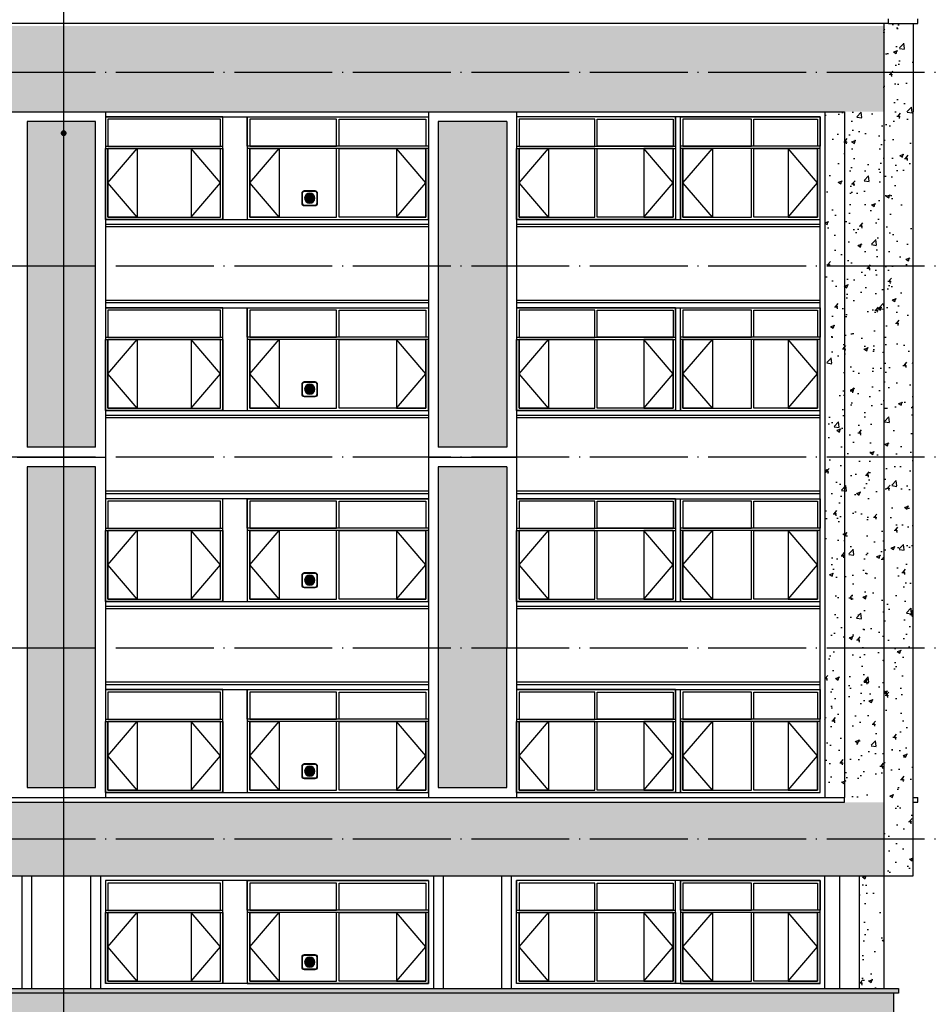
# Model space of a CAD drawing. Extents: x 1779708 to 7299578, y -1121471 to 88434.
# Tile 625 of 656: x 5722796 to 5741439, y -944957 to -924851. Entities that reach past the tile are written whole.
import ezdxf

# ---------------------------------------------------------------- set-up
doc = ezdxf.new("R2010")
doc.units = 0
doc.header["$LTSCALE"] = 1000
doc.header["$MEASUREMENT"] = 0
doc.linetypes.add('DOTE', pattern=[2.42, 2, -0.2, 0.02, -0.2])
doc.layers.get('0').update_dxf_attribs({"linetype": 'CONTINUOUS'})
for name, color, linetype in [('DIM_LEAD', 3, 'CONTINUOUS'), ('DOTE', 1, 'DOTE'), ('WINDOW', 2, 'CONTINUOUS'), ('建筑', 31, 'CONTINUOUS'), ('立面中线', 140, 'CONTINUOUS'), ('立面填充图例白', 7, 'CONTINUOUS'), ('立面粗线', 30, 'CONTINUOUS'), ('立面细线', 114, 'CONTINUOUS')]:
    doc.layers.add(name, color=color, linetype=linetype)
pattern_1 = [(50, (534398.56, -3328.6), (819.83101, -71.725885), [85.725, -942.975]), (355, (534398.6, -3328.6), (-158.59272, 859.75489), [68.58, -754.38]), (100.451, (534466.9, -3334.6), (661.24126, 788.0251), [72.855, -801.405]), (46.1842, (534398.6, -3100), (1219.85568, -189.19048), [128.5875, -1414.4625]), (96.6356, (534500.2, -3115.8), (1068.31906, 1113.415), [109.2825, -1202.1075]), (351.184, (534398.6, -3100), (1068.32073, 1113.41303), [102.87, -1131.57]), (21, (534512.86, -3157.15), (682.26696, -460.19483), [85.725, -942.975]), (326, (534512.9, -3157.15), (278.10913, 828.84585), [68.58, -754.38]), (71.4514, (534569.7, -3195.5), (960.37421, 368.65286), [72.855, -801.405]), (37.5, (534398.56, -3328.6), (13.898715, 380.497675), [0, -745.236, 0, -765.81, 0, -757.2375]), (7.5, (534398.56, -3328.6), (300.68848, 450.812587), [0, -436.626, 0, -728.091, 0, -288.6075]), (327.5, (534143.67, -3328.6), (610.157678, -25.779348), [0, -285.75, 0, -891.54, 0, -1183.005]), (317.5, (534029.37, -3328.6), (666.581316, 114.41921), [0, -371.475, 0, -592.074, 0, -840.105])]
pattern_2 = [(50, (0, -3328.6), (819.83101, -71.725885), [85.725, -942.975]), (355, (0, -3328.6), (-158.59272, 859.75489), [68.58, -754.38]), (100.451, (68.3, -3334.6), (661.24126, 788.0251), [72.855, -801.405]), (46.1842, (0, -3100), (1219.85568, -189.19048), [128.5875, -1414.4625]), (96.6356, (101.7, -3115.8), (1068.31906, 1113.415), [109.2825, -1202.1075]), (351.184, (0, -3100), (1068.32073, 1113.41303), [102.87, -1131.57]), (21, (114.3, -3157.15), (682.26696, -460.19483), [85.725, -942.975]), (326, (114.3, -3157.15), (278.10913, 828.84585), [68.58, -754.38]), (71.4514, (171.16, -3195.5), (960.37421, 368.65286), [72.855, -801.405]), (37.5, (0, -3328.6), (13.898715, 380.497675), [0, -745.236, 0, -765.81, 0, -757.2375]), (7.5, (0, -3328.6), (300.68848, 450.812587), [0, -436.626, 0, -728.091, 0, -288.6075]), (327.5, (-254.9, -3328.6), (610.157678, -25.779348), [0, -285.75, 0, -891.54, 0, -1183.005]), (317.5, (-369.2, -3328.6), (666.581316, 114.41921), [0, -371.475, 0, -592.074, 0, -840.105])]

# ---------------------------------------------------------------- blocks, each defined once
blk = doc.blocks.new('b112')
at = {"layer": '建筑'}
h = blk.add_hatch(color=1, dxfattribs=at)
h.dxf.hatch_style = 1
edge = h.paths.add_edge_path()
edge.add_arc((2930760, 155416), 100, 0, 360)
for points in [[(2930660, 155266), (2930860, 155266, 0.414214), (2930910, 155316), (2930910, 155516, 0.414214), (2930860, 155566), (2930660, 155566, 0.414214), (2930610, 155516), (2930610, 155316, 0.414214)], [(2930660, 155276), (2930860, 155276, 0.414214), (2930900, 155316), (2930900, 155516, 0.414214), (2930860, 155556), (2930660, 155556, 0.414214), (2930620, 155516), (2930620, 155316, 0.414214)]]:
    blk.add_lwpolyline(points, format="xyb", close=True, dxfattribs=at)
at = {"layer": '建筑', "color": 1}
blk.add_circle((2930760, 155416), 100, dxfattribs=at)

msp = doc.modelspace()

# ---------------------------------------------------------------- hatches: boundary and pattern name
at = {"layer": '立面填充图例白'}
h = msp.add_hatch(dxfattribs=at)
h.set_pattern_fill('AR-CONC', color=0, scale=450, style=0)
h.set_pattern_definition(pattern_1)
h.paths.add_polyline_path([(5740446.1, -926731.9), (5740446.1, -924981.9), (5698446.1, -924981.9), (5698446.1, -926731.9)])
h = msp.add_hatch(dxfattribs=at)
h.set_pattern_fill('AR-CONC', color=0, scale=450, style=0)
h.set_pattern_definition(pattern_2)
h.paths.add_polyline_path([(5741046.1, -937681.9), (5740446.1, -937681.9), (5740446.1, -941581.9), (5741046.1, -941581.9)])
h.paths.add_polyline_path([(5741046.1, -941581.9), (5740446.1, -941581.9), (5740446.1, -942331.9), (5741046.1, -942331.9)])
h.paths.add_polyline_path([(5741046.1, -929881.9), (5740446.1, -929881.9), (5740446.1, -933781.9), (5741046.1, -933781.9)])
h.paths.add_polyline_path([(5741046.1, -933781.9), (5740446.1, -933781.9), (5740446.1, -937681.9), (5741046.1, -937681.9)])
h.paths.add_polyline_path([(5741046.1, -924931.9), (5740546.1, -924931.9), (5740446.1, -924931.9), (5740446.1, -925931.9), (5741046.1, -925931.9)])
h.paths.add_polyline_path([(5741046.1, -926731.9), (5741046.1, -925931.9), (5740446.1, -925931.9), (5740446.1, -926731.9), (5740446.1, -926731.9), (5740446.1, -929881.9), (5741046.1, -929881.9)])
h = msp.add_hatch(dxfattribs=at)
h.set_pattern_fill('AR-CONC', color=0, scale=450, style=0)
h.set_pattern_definition(pattern_1)
h.paths.add_polyline_path([(5740446.1, -926731.9), (5739246.1, -926731.9), (5739246.1, -929881.9), (5740446.1, -929881.9)])
h.paths.add_polyline_path([(5740446.1, -929881.9), (5739246.1, -929881.9), (5739246.1, -933781.9), (5740446.1, -933781.9)])
h.paths.add_polyline_path([(5740446.1, -933781.9), (5739246.1, -933781.9), (5739246.1, -937681.9), (5740446.1, -937681.9)])
h.paths.add_polyline_path([(5740446.1, -937681.9), (5739246.1, -937681.9), (5739246.1, -940731.9), (5740446.1, -940731.9)])
h = msp.add_hatch(dxfattribs=at)
h.set_pattern_fill('AR-CONC', color=0, scale=450, style=0)
h.set_pattern_definition(pattern_2)
h.paths.add_polyline_path([(5680746.1, -940831.9), (5673946.1, -940831.9), (5673946.1, -941581.9), (5680746.1, -941581.9)])
h.paths.add_polyline_path([(5680746.1, -941581.9), (5673946.1, -941581.9), (5673946.1, -945481.9), (5680746.1, -945481.9), (5680746.1, -944731.9), (5674146.1, -944731.9), (5674146.1, -942331.9), (5680746.1, -942331.9)])
h.paths.add_polyline_path([(5740446.1, -942331.9), (5740446.1, -940831.9), (5680746.1, -940831.9), (5680746.1, -942331.9)])
h = msp.add_hatch(dxfattribs=at)
h.set_pattern_fill('AR-CONC', color=0, scale=450, style=0)
h.set_pattern_definition(pattern_2)
h.paths.add_polyline_path([(5740746.1, -944631.9), (5740646.1, -944631.9), (5674146.1, -944631.9), (5674146.1, -944731.9), (5740646.1, -944731.9), (5740746.1, -944731.9)])
h.paths.add_polyline_path([(5680746.1, -945481.9), (5673946.1, -945481.9), (5673946.1, -949681.9), (5674146.1, -949681.9), (5674146.1, -946231.9), (5680746.1, -946231.9)])
h.paths.add_polyline_path([(5674146.1, -949681.9), (5673946.1, -949681.9), (5673946.1, -949881.9), (5674146.1, -949881.9)])
h.paths.add_polyline_path([(5740446.1, -949981.9), (5740446.1, -953281.9), (5740646.1, -953281.9), (5740646.1, -944731.9), (5680746.1, -944731.9), (5680746.1, -946231.9), (5739246.1, -946231.9), (5739246.1, -949981.9)])
at = {"layer": '立面细线'}
h = msp.add_hatch(dxfattribs=at)
h.set_pattern_fill('圆形花纹', color=256, scale=100, style=0)
h.set_pattern_definition([(7e-15, (371678.07, -3253.6), (300, 150), [12, -288]), (90, (371609.07, -3184.6), (-150, 300), [12, -288]), (45, (371627.07, -3130.6), (2e-14, 299.9999995), [12.727922, -411.53614]), (45, (371732.07, -3235.6), (2e-14, 299.9999995), [12.727922, -411.53614]), (135, (371636.07, -3235.6), (-299.9999995, 2e-14), [12.727922, -411.53614]), (135, (371741.07, -3130.6), (-299.9999995, 2e-14), [12.727922, -411.53614]), (36.8698977, (371636.07, -3121.6), (300, 300), [15, -1485]), (36.8698977, (371720.07, -3244.6), (300, 300), [15, -1485]), (53.1301024, (371741.07, -3226.6), (-300, -300), [15, -1485]), (53.1301024, (371618.07, -3142.6), (-300, -300), [15, -1485]), (126.8698976, (371627.07, -3226.6), (-300, 300), [15, -1485]), (126.8698976, (371750.07, -3142.6), (-300, 300), [15, -1485]), (143.1301023, (371732.07, -3121.6), (-300, 300), [15, -1485]), (143.1301023, (371648.07, -3244.6), (-300, 300), [15, -1485]), (11.3099325, (371690.07, -3253.6), (299.9999992, 4e-07), [15.297058, -1514.4087]), (11.3099325, (371663.07, -3106.6), (299.9999992, 4e-07), [15.297058, -1514.4087]), (78.6900675, (371609.07, -3172.6), (4e-07, 299.9999992), [15.297058, -1514.4087]), (78.6900675, (371756.07, -3199.6), (4e-07, 299.9999992), [15.297058, -1514.4087]), (101.3099325, (371759.07, -3172.6), (-2e-08, -299.99999724), [15.297058, -1514.4087]), (101.3099325, (371612.07, -3199.6), (-2e-08, -299.99999724), [15.297058, -1514.4087]), (168.6900675, (371678.07, -3253.6), (-299.9999992, 4e-07), [15.297058, -1514.4087]), (168.6900675, (371705.07, -3106.6), (-299.9999992, 4e-07), [15.297058, -1514.4087]), (21.8014095, (371648.07, -3112.6), (599.9999998, 299.99999935), [16.155494, -1599.3939]), (21.8014095, (371705.07, -3250.6), (599.9999998, 299.99999935), [16.155494, -1599.3939]), (68.1985905, (371612.07, -3157.6), (-299.99999675, -599.9999933), [16.155494, -1599.3939]), (68.1985905, (371750.07, -3214.6), (-299.99999675, -599.9999933), [16.155494, -1599.3939]), (111.8014095, (371618.07, -3214.6), (-299.99999935, 599.9999998), [16.155494, -1599.3939]), (111.8014095, (371756.07, -3157.6), (-299.99999935, 599.9999998), [16.155494, -1599.3939]), (158.1985905, (371663.07, -3250.6), (-600.00000017, 299.9999984), [16.155494, -1599.3939]), (158.1985905, (371720.07, -3112.6), (-600.00000017, 299.9999984), [16.155494, -1599.3939])])
h.paths.add_polyline_path([(5722946.1, -933581.9), (5724346.1, -933581.9), (5724346.1, -926931.9), (5722946.1, -926931.9)])
h.paths.add_polyline_path([(5722946.1, -940529.7), (5724346.1, -940529.7), (5724346.1, -933984.1), (5722946.1, -933984.1)])
h = msp.add_hatch(dxfattribs=at)
h.set_pattern_fill('圆形花纹', color=256, scale=100, style=0)
h.set_pattern_definition([(7e-15, (380078.07, -3253.6), (300, 150), [12, -288]), (90, (380009.07, -3184.6), (-150, 300), [12, -288]), (45, (380027.07, -3130.6), (2e-14, 299.9999995), [12.727922, -411.53614]), (45, (380132.07, -3235.6), (2e-14, 299.9999995), [12.727922, -411.53614]), (135, (380036.07, -3235.6), (-299.9999995, 2e-14), [12.727922, -411.53614]), (135, (380141.07, -3130.6), (-299.9999995, 2e-14), [12.727922, -411.53614]), (36.8698977, (380036.07, -3121.6), (300, 300), [15, -1485]), (36.8698977, (380120.07, -3244.6), (300, 300), [15, -1485]), (53.1301024, (380141.07, -3226.6), (-300, -300), [15, -1485]), (53.1301024, (380018.07, -3142.6), (-300, -300), [15, -1485]), (126.8698976, (380027.07, -3226.6), (-300, 300), [15, -1485]), (126.8698976, (380150.07, -3142.6), (-300, 300), [15, -1485]), (143.1301023, (380132.07, -3121.6), (-300, 300), [15, -1485]), (143.1301023, (380048.07, -3244.6), (-300, 300), [15, -1485]), (11.3099325, (380090.07, -3253.6), (299.9999992, 4e-07), [15.297058, -1514.4087]), (11.3099325, (380063.07, -3106.6), (299.9999992, 4e-07), [15.297058, -1514.4087]), (78.6900675, (380009.07, -3172.6), (4e-07, 299.9999992), [15.297058, -1514.4087]), (78.6900675, (380156.07, -3199.6), (4e-07, 299.9999992), [15.297058, -1514.4087]), (101.3099325, (380159.07, -3172.6), (-2e-08, -299.99999724), [15.297058, -1514.4087]), (101.3099325, (380012.07, -3199.6), (-2e-08, -299.99999724), [15.297058, -1514.4087]), (168.6900675, (380078.07, -3253.6), (-299.9999992, 4e-07), [15.297058, -1514.4087]), (168.6900675, (380105.07, -3106.6), (-299.9999992, 4e-07), [15.297058, -1514.4087]), (21.8014095, (380048.07, -3112.6), (599.9999998, 299.99999935), [16.155494, -1599.3939]), (21.8014095, (380105.07, -3250.6), (599.9999998, 299.99999935), [16.155494, -1599.3939]), (68.1985905, (380012.07, -3157.6), (-299.99999675, -599.9999933), [16.155494, -1599.3939]), (68.1985905, (380150.07, -3214.6), (-299.99999675, -599.9999933), [16.155494, -1599.3939]), (111.8014095, (380018.07, -3214.6), (-299.99999935, 599.9999998), [16.155494, -1599.3939]), (111.8014095, (380156.07, -3157.6), (-299.99999935, 599.9999998), [16.155494, -1599.3939]), (158.1985905, (380063.07, -3250.6), (-600.00000017, 299.9999984), [16.155494, -1599.3939]), (158.1985905, (380120.07, -3112.6), (-600.00000017, 299.9999984), [16.155494, -1599.3939])])
h.paths.add_polyline_path([(5731346.1, -933581.9), (5732746.1, -933581.9), (5732746.1, -926931.9), (5731346.1, -926931.9)])
h.paths.add_polyline_path([(5731346.1, -940529.7), (5732746.1, -940529.7), (5732746.1, -933984.1), (5731346.1, -933984.1)])
h = msp.add_hatch(dxfattribs=at)
h.set_pattern_fill('AR-CONC', color=256, scale=450, style=0)
h.set_pattern_definition(pattern_2)
h.paths.add_polyline_path([(5740446.1, -942331.9), (5739946.1, -942331.9), (5739946.1, -944631.9), (5740446.1, -944631.9)])

# ---------------------------------------------------------------- linework, layer by layer
at = {"layer": 'DIM_LEAD'}
for p in [(5723694.9, -927168.3), (5723694.9, -947830.2)]:
    msp.add_line(p, (5723694.9, -922728.4), dxfattribs=at)
at = {"layer": 'DIM_LEAD', "const_width": 60}
msp.add_lwpolyline([(5723694.9, -927198.3, 1), (5723694.9, -927138.3, 1)], format="xyb", close=True, dxfattribs=at)
at = {"layer": 'DOTE'}
for p, q in [((5748542.7, -925931.9), (5658900.9, -925931.9)), ((5748542.7, -929881.9), (5658900.9, -929881.9)), ((5748542.7, -933781.9), (5658900.9, -933781.9)), ((5748542.7, -937681.9), (5658900.9, -937681.9)), ((5748542.7, -941581.9), (5658900.9, -941581.9))]:
    msp.add_line(p, q, dxfattribs=at)
at = {"layer": 'WINDOW'}
for points in [[(5724596.1, -927431.9), (5726896.1, -927431.9), (5726896.1, -926881.9), (5724596.1, -926881.9)], [(5727496.1, -927431.9), (5729271.1, -927431.9), (5729271.1, -926881.9), (5727496.1, -926881.9)], [(5731096.1, -927431.9), (5729321.1, -927431.9), (5729321.1, -926881.9), (5731096.1, -926881.9)], [(5732996.1, -927431.9), (5734546.1, -927431.9), (5734546.1, -926881.9), (5732996.1, -926881.9)], [(5736146.1, -927431.9), (5734596.1, -927431.9), (5734596.1, -926881.9), (5736146.1, -926881.9)], [(5736346.1, -927431.9), (5737746.1, -927431.9), (5737746.1, -926881.9), (5736346.1, -926881.9)], [(5739096.1, -927431.9), (5737796.1, -927431.9), (5737796.1, -926881.9), (5739096.1, -926881.9)], [(5724596.1, -928881.9), (5726896.1, -928881.9), (5726896.1, -927481.9), (5724596.1, -927481.9)], [(5727496.1, -928881.9), (5729271.1, -928881.9), (5729271.1, -927481.9), (5727496.1, -927481.9)], [(5731096.1, -928881.9), (5729321.1, -928881.9), (5729321.1, -927481.9), (5731096.1, -927481.9)], [(5732996.1, -928881.9), (5734546.1, -928881.9), (5734546.1, -927481.9), (5732996.1, -927481.9)], [(5736146.1, -928881.9), (5734596.1, -928881.9), (5734596.1, -927481.9), (5736146.1, -927481.9)], [(5736346.1, -928881.9), (5737746.1, -928881.9), (5737746.1, -927481.9), (5736346.1, -927481.9)], [(5739096.1, -928881.9), (5737796.1, -928881.9), (5737796.1, -927481.9), (5739096.1, -927481.9)], [(5724596.1, -931331.9), (5726896.1, -931331.9), (5726896.1, -930781.9), (5724596.1, -930781.9)], [(5727496.1, -931331.9), (5729271.1, -931331.9), (5729271.1, -930781.9), (5727496.1, -930781.9)], [(5731096.1, -931331.9), (5729321.1, -931331.9), (5729321.1, -930781.9), (5731096.1, -930781.9)], [(5732996.1, -931331.9), (5734546.1, -931331.9), (5734546.1, -930781.9), (5732996.1, -930781.9)], [(5736146.1, -931331.9), (5734596.1, -931331.9), (5734596.1, -930781.9), (5736146.1, -930781.9)], [(5736346.1, -931331.9), (5737746.1, -931331.9), (5737746.1, -930781.9), (5736346.1, -930781.9)], [(5739096.1, -931331.9), (5737796.1, -931331.9), (5737796.1, -930781.9), (5739096.1, -930781.9)], [(5724596.1, -932781.9), (5726896.1, -932781.9), (5726896.1, -931381.9), (5724596.1, -931381.9)], [(5727496.1, -932781.9), (5729271.1, -932781.9), (5729271.1, -931381.9), (5727496.1, -931381.9)], [(5731096.1, -932781.9), (5729321.1, -932781.9), (5729321.1, -931381.9), (5731096.1, -931381.9)], [(5732996.1, -932781.9), (5734546.1, -932781.9), (5734546.1, -931381.9), (5732996.1, -931381.9)], [(5736146.1, -932781.9), (5734596.1, -932781.9), (5734596.1, -931381.9), (5736146.1, -931381.9)], [(5736346.1, -932781.9), (5737746.1, -932781.9), (5737746.1, -931381.9), (5736346.1, -931381.9)], [(5739096.1, -932781.9), (5737796.1, -932781.9), (5737796.1, -931381.9), (5739096.1, -931381.9)], [(5724596.1, -935231.9), (5726896.1, -935231.9), (5726896.1, -934681.9), (5724596.1, -934681.9)], [(5727496.1, -935231.9), (5729271.1, -935231.9), (5729271.1, -934681.9), (5727496.1, -934681.9)], [(5731096.1, -935231.9), (5729321.1, -935231.9), (5729321.1, -934681.9), (5731096.1, -934681.9)], [(5732996.1, -935231.9), (5734546.1, -935231.9), (5734546.1, -934681.9), (5732996.1, -934681.9)], [(5736146.1, -935231.9), (5734596.1, -935231.9), (5734596.1, -934681.9), (5736146.1, -934681.9)], [(5736346.1, -935231.9), (5737746.1, -935231.9), (5737746.1, -934681.9), (5736346.1, -934681.9)], [(5739096.1, -935231.9), (5737796.1, -935231.9), (5737796.1, -934681.9), (5739096.1, -934681.9)], [(5724596.1, -936681.9), (5726896.1, -936681.9), (5726896.1, -935281.9), (5724596.1, -935281.9)], [(5727496.1, -936681.9), (5729271.1, -936681.9), (5729271.1, -935281.9), (5727496.1, -935281.9)], [(5731096.1, -936681.9), (5729321.1, -936681.9), (5729321.1, -935281.9), (5731096.1, -935281.9)], [(5732996.1, -936681.9), (5734546.1, -936681.9), (5734546.1, -935281.9), (5732996.1, -935281.9)], [(5736146.1, -936681.9), (5734596.1, -936681.9), (5734596.1, -935281.9), (5736146.1, -935281.9)], [(5736346.1, -936681.9), (5737746.1, -936681.9), (5737746.1, -935281.9), (5736346.1, -935281.9)], [(5739096.1, -936681.9), (5737796.1, -936681.9), (5737796.1, -935281.9), (5739096.1, -935281.9)], [(5724596.1, -939131.9), (5726896.1, -939131.9), (5726896.1, -938581.9), (5724596.1, -938581.9)], [(5727496.1, -939131.9), (5729271.1, -939131.9), (5729271.1, -938581.9), (5727496.1, -938581.9)], [(5731096.1, -939131.9), (5729321.1, -939131.9), (5729321.1, -938581.9), (5731096.1, -938581.9)], [(5732996.1, -939131.9), (5734546.1, -939131.9), (5734546.1, -938581.9), (5732996.1, -938581.9)], [(5736146.1, -939131.9), (5734596.1, -939131.9), (5734596.1, -938581.9), (5736146.1, -938581.9)], [(5736346.1, -939131.9), (5737746.1, -939131.9), (5737746.1, -938581.9), (5736346.1, -938581.9)], [(5739096.1, -939131.9), (5737796.1, -939131.9), (5737796.1, -938581.9), (5739096.1, -938581.9)], [(5724596.1, -940581.9), (5726896.1, -940581.9), (5726896.1, -939181.9), (5724596.1, -939181.9)], [(5727496.1, -940581.9), (5729271.1, -940581.9), (5729271.1, -939181.9), (5727496.1, -939181.9)], [(5731096.1, -940581.9), (5729321.1, -940581.9), (5729321.1, -939181.9), (5731096.1, -939181.9)], [(5732996.1, -940581.9), (5734546.1, -940581.9), (5734546.1, -939181.9), (5732996.1, -939181.9)], [(5736146.1, -940581.9), (5734596.1, -940581.9), (5734596.1, -939181.9), (5736146.1, -939181.9)], [(5736346.1, -940581.9), (5737746.1, -940581.9), (5737746.1, -939181.9), (5736346.1, -939181.9)], [(5739096.1, -940581.9), (5737796.1, -940581.9), (5737796.1, -939181.9), (5739096.1, -939181.9)], [(5724596.1, -943031.9), (5726896.1, -943031.9), (5726896.1, -942481.9), (5724596.1, -942481.9)], [(5727496.1, -943031.9), (5729271.1, -943031.9), (5729271.1, -942481.9), (5727496.1, -942481.9)], [(5731096.1, -943031.9), (5729321.1, -943031.9), (5729321.1, -942481.9), (5731096.1, -942481.9)], [(5732996.1, -943031.9), (5734546.1, -943031.9), (5734546.1, -942481.9), (5732996.1, -942481.9)], [(5736146.1, -943031.9), (5734596.1, -943031.9), (5734596.1, -942481.9), (5736146.1, -942481.9)], [(5736346.1, -943031.9), (5737746.1, -943031.9), (5737746.1, -942481.9), (5736346.1, -942481.9)], [(5739096.1, -943031.9), (5737796.1, -943031.9), (5737796.1, -942481.9), (5739096.1, -942481.9)], [(5724596.1, -944481.9), (5726896.1, -944481.9), (5726896.1, -943081.9), (5724596.1, -943081.9)], [(5727496.1, -944481.9), (5729271.1, -944481.9), (5729271.1, -943081.9), (5727496.1, -943081.9)], [(5731096.1, -944481.9), (5729321.1, -944481.9), (5729321.1, -943081.9), (5731096.1, -943081.9)], [(5732996.1, -944481.9), (5734546.1, -944481.9), (5734546.1, -943081.9), (5732996.1, -943081.9)], [(5736146.1, -944481.9), (5734596.1, -944481.9), (5734596.1, -943081.9), (5736146.1, -943081.9)], [(5736346.1, -944481.9), (5737746.1, -944481.9), (5737746.1, -943081.9), (5736346.1, -943081.9)], [(5739096.1, -944481.9), (5737796.1, -944481.9), (5737796.1, -943081.9), (5739096.1, -943081.9)]]:
    msp.add_lwpolyline(points, close=True, dxfattribs=at)
at = {"layer": '立面中线'}
for p, q in [((5740546.1, -924931.9), (5741146.1, -924931.9)), ((5741046.1, -940731.9), (5741146.1, -940731.9)), ((5741046.1, -940831.9), (5741146.1, -940831.9)), ((5740446.1, -942331.9), (5741046.1, -942331.9))]:
    msp.add_line(p, q, dxfattribs=at)
for points in [[(5741146.1, -924931.9), (5741146.1, -924831.9)], [(5741046.1, -924931.9), (5741046.1, -926731.9)], [(5724546.1, -926831.9), (5731146.1, -926831.9)], [(5726946.1, -928931.9), (5726946.1, -926831.9)], [(5726946.1, -928931.9), (5726946.1, -926831.9)], [(5727446.1, -926831.9), (5727446.1, -928931.9)], [(5727446.1, -926831.9), (5727446.1, -928931.9)], [(5732946.1, -940631.9), (5739146.1, -940631.9), (5739146.1, -926831.9), (5732946.1, -926831.9)], [(5736196.1, -926831.9), (5736196.1, -928931.9)], [(5736296.1, -928931.9), (5736296.1, -926831.9)], [(5739246.1, -926731.9), (5739246.1, -940731.9)], [(5741046.1, -942331.9), (5741046.1, -926731.9)], [(5724546.1, -928931.9), (5731146.1, -928931.9)], [(5731146.1, -929031.9), (5724546.1, -929031.9)], [(5731146.1, -929081.9), (5724546.1, -929081.9)], [(5732946.1, -928931.9), (5739146.1, -928931.9)], [(5739146.1, -929031.9), (5732946.1, -929031.9)], [(5739146.1, -929081.9), (5732946.1, -929081.9)], [(5731146.1, -930581.9), (5724546.1, -930581.9)], [(5731146.1, -930631.9), (5724546.1, -930631.9)], [(5739146.1, -930581.9), (5732946.1, -930581.9)], [(5739146.1, -930631.9), (5732946.1, -930631.9)], [(5724546.1, -930731.9), (5731146.1, -930731.9)], [(5726946.1, -932831.9), (5726946.1, -930731.9)], [(5726946.1, -932831.9), (5726946.1, -930731.9)], [(5727446.1, -930731.9), (5727446.1, -932831.9)], [(5727446.1, -930731.9), (5727446.1, -932831.9)], [(5732946.1, -930731.9), (5739146.1, -930731.9)], [(5736196.1, -930731.9), (5736196.1, -932831.9)], [(5736296.1, -932831.9), (5736296.1, -930731.9)], [(5724546.1, -932831.9), (5731146.1, -932831.9)], [(5732946.1, -932831.9), (5739146.1, -932831.9)], [(5731146.1, -932931.9), (5724546.1, -932931.9)], [(5731146.1, -932981.9), (5724546.1, -932981.9)], [(5739146.1, -932931.9), (5732946.1, -932931.9)], [(5739146.1, -932981.9), (5732946.1, -932981.9)], [(5731146.1, -934481.9), (5724546.1, -934481.9)], [(5739146.1, -934481.9), (5732946.1, -934481.9)], [(5731146.1, -934531.9), (5724546.1, -934531.9)], [(5731146.1, -934631.9), (5724546.1, -934631.9)], [(5726946.1, -936731.9), (5726946.1, -934631.9)], [(5726946.1, -936731.9), (5726946.1, -934631.9)], [(5727446.1, -934631.9), (5727446.1, -936731.9)], [(5727446.1, -934631.9), (5727446.1, -936731.9)], [(5739146.1, -934531.9), (5732946.1, -934531.9)], [(5732946.1, -934631.9), (5739146.1, -934631.9)], [(5736196.1, -934631.9), (5736196.1, -936731.9)], [(5736296.1, -936731.9), (5736296.1, -934631.9)], [(5724546.1, -936731.9), (5731146.1, -936731.9)], [(5732946.1, -936731.9), (5739146.1, -936731.9)], [(5731146.1, -936831.9), (5724546.1, -936831.9)], [(5731146.1, -936881.9), (5724546.1, -936881.9)], [(5739146.1, -936831.9), (5732946.1, -936831.9)], [(5739146.1, -936881.9), (5732946.1, -936881.9)], [(5731146.1, -938381.9), (5724546.1, -938381.9)], [(5731146.1, -938431.9), (5724546.1, -938431.9)], [(5724546.1, -938531.9), (5731146.1, -938531.9)], [(5726946.1, -940631.9), (5726946.1, -938531.9)], [(5726946.1, -940631.9), (5726946.1, -938531.9)], [(5727446.1, -938531.9), (5727446.1, -940631.9)], [(5727446.1, -938531.9), (5727446.1, -940631.9)], [(5739146.1, -938381.9), (5732946.1, -938381.9)], [(5739146.1, -938431.9), (5732946.1, -938431.9)], [(5732946.1, -938531.9), (5739146.1, -938531.9)], [(5736196.1, -938531.9), (5736196.1, -940631.9)], [(5736296.1, -940631.9), (5736296.1, -938531.9)], [(5724546.1, -940631.9), (5731146.1, -940631.9)], [(5741146.1, -940831.9), (5741146.1, -940731.9)], [(5722846.1, -944631.9), (5722846.1, -942331.9)], [(5723046.1, -944631.9), (5723046.1, -942331.9)], [(5724246.1, -942331.9), (5724246.1, -944631.9)], [(5724446.1, -942331.9), (5724446.1, -944631.9)], [(5731246.1, -942331.9), (5731246.1, -944631.9)], [(5731446.1, -942331.9), (5731446.1, -944631.9)], [(5732646.1, -944631.9), (5732646.1, -942331.9)], [(5732846.1, -944631.9), (5732846.1, -942331.9)], [(5739246.1, -944631.9), (5739246.1, -942331.9)], [(5739546.1, -942331.9), (5739546.1, -944631.9)], [(5739946.1, -942331.9), (5739946.1, -944631.9)], [(5731146.1, -942431.9), (5724546.1, -942431.9)], [(5724546.1, -942431.9), (5724546.1, -944531.9)], [(5726946.1, -944531.9), (5726946.1, -942431.9)], [(5727446.1, -942431.9), (5727446.1, -944531.9)], [(5731146.1, -942431.9), (5731146.1, -944531.9)], [(5739146.1, -942431.9), (5732946.1, -942431.9)], [(5732946.1, -944531.9), (5732946.1, -942431.9)], [(5736196.1, -944531.9), (5736196.1, -942431.9)], [(5736296.1, -942431.9), (5736296.1, -944531.9)], [(5739146.1, -944531.9), (5739146.1, -942431.9)], [(5731146.1, -944531.9), (5724546.1, -944531.9)], [(5739146.1, -944531.9), (5732946.1, -944531.9)]]:
    msp.add_lwpolyline(points, dxfattribs=at)
for points in [[(5726946.1, -926831.9), (5724546.1, -926831.9), (5724546.1, -927431.9), (5726946.1, -927431.9)], [(5731146.1, -927431.9), (5727446.1, -927431.9), (5727446.1, -926831.9), (5731146.1, -926831.9)], [(5736196.1, -926831.9), (5732946.1, -926831.9), (5732946.1, -927431.9), (5736196.1, -927431.9)], [(5739146.1, -927431.9), (5736296.1, -927431.9), (5736296.1, -926831.9), (5739146.1, -926831.9)], [(5726946.1, -928931.9), (5724546.1, -928931.9), (5724546.1, -927481.9), (5726946.1, -927481.9)], [(5731146.1, -927481.9), (5727446.1, -927481.9), (5727446.1, -928931.9), (5731146.1, -928931.9)], [(5736196.1, -928931.9), (5732946.1, -928931.9), (5732946.1, -927481.9), (5736196.1, -927481.9)], [(5739146.1, -927481.9), (5736296.1, -927481.9), (5736296.1, -928931.9), (5739146.1, -928931.9)], [(5726946.1, -930731.9), (5724546.1, -930731.9), (5724546.1, -931331.9), (5726946.1, -931331.9)], [(5731146.1, -931331.9), (5727446.1, -931331.9), (5727446.1, -930731.9), (5731146.1, -930731.9)], [(5736196.1, -930731.9), (5732946.1, -930731.9), (5732946.1, -931331.9), (5736196.1, -931331.9)], [(5739146.1, -931331.9), (5736296.1, -931331.9), (5736296.1, -930731.9), (5739146.1, -930731.9)], [(5726946.1, -932831.9), (5724546.1, -932831.9), (5724546.1, -931381.9), (5726946.1, -931381.9)], [(5731146.1, -931381.9), (5727446.1, -931381.9), (5727446.1, -932831.9), (5731146.1, -932831.9)], [(5736196.1, -932831.9), (5732946.1, -932831.9), (5732946.1, -931381.9), (5736196.1, -931381.9)], [(5739146.1, -931381.9), (5736296.1, -931381.9), (5736296.1, -932831.9), (5739146.1, -932831.9)], [(5726946.1, -934631.9), (5724546.1, -934631.9), (5724546.1, -935231.9), (5726946.1, -935231.9)], [(5731146.1, -935231.9), (5727446.1, -935231.9), (5727446.1, -934631.9), (5731146.1, -934631.9)], [(5736196.1, -934631.9), (5732946.1, -934631.9), (5732946.1, -935231.9), (5736196.1, -935231.9)], [(5739146.1, -935231.9), (5736296.1, -935231.9), (5736296.1, -934631.9), (5739146.1, -934631.9)], [(5726946.1, -936731.9), (5724546.1, -936731.9), (5724546.1, -935281.9), (5726946.1, -935281.9)], [(5731146.1, -935281.9), (5727446.1, -935281.9), (5727446.1, -936731.9), (5731146.1, -936731.9)], [(5736196.1, -936731.9), (5732946.1, -936731.9), (5732946.1, -935281.9), (5736196.1, -935281.9)], [(5739146.1, -935281.9), (5736296.1, -935281.9), (5736296.1, -936731.9), (5739146.1, -936731.9)], [(5726946.1, -938531.9), (5724546.1, -938531.9), (5724546.1, -939131.9), (5726946.1, -939131.9)], [(5731146.1, -939131.9), (5727446.1, -939131.9), (5727446.1, -938531.9), (5731146.1, -938531.9)], [(5736196.1, -938531.9), (5732946.1, -938531.9), (5732946.1, -939131.9), (5736196.1, -939131.9)], [(5739146.1, -939131.9), (5736296.1, -939131.9), (5736296.1, -938531.9), (5739146.1, -938531.9)], [(5726946.1, -940631.9), (5724546.1, -940631.9), (5724546.1, -939181.9), (5726946.1, -939181.9)], [(5731146.1, -939181.9), (5727446.1, -939181.9), (5727446.1, -940631.9), (5731146.1, -940631.9)], [(5736196.1, -940631.9), (5732946.1, -940631.9), (5732946.1, -939181.9), (5736196.1, -939181.9)], [(5739146.1, -939181.9), (5736296.1, -939181.9), (5736296.1, -940631.9), (5739146.1, -940631.9)], [(5726946.1, -942431.9), (5724546.1, -942431.9), (5724546.1, -943031.9), (5726946.1, -943031.9)], [(5731146.1, -943031.9), (5727446.1, -943031.9), (5727446.1, -942431.9), (5731146.1, -942431.9)], [(5732946.1, -943031.9), (5736196.1, -943031.9), (5736196.1, -942431.9), (5732946.1, -942431.9)], [(5736296.1, -942431.9), (5739146.1, -942431.9), (5739146.1, -943031.9), (5736296.1, -943031.9)], [(5726946.1, -944531.9), (5724546.1, -944531.9), (5724546.1, -943081.9), (5726946.1, -943081.9)], [(5731146.1, -943081.9), (5727446.1, -943081.9), (5727446.1, -944531.9), (5731146.1, -944531.9)], [(5732946.1, -943081.9), (5736196.1, -943081.9), (5736196.1, -944531.9), (5732946.1, -944531.9)], [(5736296.1, -944531.9), (5739146.1, -944531.9), (5739146.1, -943081.9), (5736296.1, -943081.9)]]:
    msp.add_lwpolyline(points, close=True, dxfattribs=at)
at = {"layer": '立面粗线'}
for points in [[(5740546.1, -924931.9), (5740546.1, -924831.9)], [(5740546.1, -924931.9), (5702646.1, -924931.9)], [(5740446.1, -924931.9), (5740446.1, -926731.9)], [(5702646.1, -926731.9), (5739646.1, -926731.9)], [(5724546.1, -926731.9), (5724546.1, -937681.9)], [(5731146.1, -926731.9), (5731146.1, -929881.9)], [(5732946.1, -926731.9), (5732946.1, -929881.9)], [(5739646.1, -926731.9), (5739646.1, -940731.9)], [(5740446.1, -926731.9), (5740446.1, -942331.9)], [(5724346.1, -933581.9), (5724346.1, -926931.9), (5722946.1, -926931.9), (5722946.1, -933581.9)], [(5731346.1, -926931.9), (5731346.1, -929881.9)], [(5732746.1, -926931.9), (5731346.1, -926931.9)], [(5732746.1, -926931.9), (5732746.1, -929881.9)], [(5731146.1, -929881.9), (5731146.1, -937681.9)], [(5731346.1, -929881.9), (5731346.1, -933581.9)], [(5732746.1, -929881.9), (5732746.1, -933581.9)], [(5732946.1, -929881.9), (5732946.1, -933781.9)], [(5724346.1, -933581.9), (5722946.1, -933581.9)], [(5732746.1, -933581.9), (5731346.1, -933581.9)], [(5722746.1, -933781.9), (5724546.1, -933781.9)], [(5731146.1, -933781.9), (5732946.1, -933781.9)], [(5732946.1, -933781.9), (5732946.1, -937681.9)], [(5724346.1, -933984.1), (5722946.1, -933984.1)], [(5722946.1, -933984.1), (5722946.1, -937681.9)], [(5724346.1, -937681.9), (5724346.1, -933984.1)], [(5732746.1, -933984.1), (5731346.1, -933984.1)], [(5731346.1, -933984.1), (5731346.1, -937681.9)], [(5732746.1, -933984.1), (5732746.1, -937681.9)], [(5722946.1, -937681.9), (5722946.1, -940529.7), (5724346.1, -940529.7), (5724346.1, -937681.9)], [(5724546.1, -937681.9), (5724546.1, -940731.9)], [(5731146.1, -937681.9), (5731146.1, -940731.9)], [(5731346.1, -937681.9), (5731346.1, -940529.7), (5732746.1, -940529.7), (5732746.1, -937681.9)], [(5732946.1, -937681.9), (5732946.1, -940731.9)], [(5705946.1, -940731.9), (5739646.1, -940731.9)], [(5739646.1, -940831.9), (5739646.1, -940731.9)], [(5705946.1, -940831.9), (5739646.1, -940831.9)], [(5705946.1, -942331.9), (5740446.1, -942331.9)], [(5740646.1, -944731.9), (5674146.1, -944731.9), (5674146.1, -944631.9), (5740646.1, -944631.9)], [(5740646.1, -944631.9), (5740746.1, -944631.9), (5740746.1, -944731.9), (5740646.1, -944731.9), (5740646.1, -946331.9)]]:
    msp.add_lwpolyline(points, dxfattribs=at)
at = {"layer": '立面细线'}
for points in [[(5725196.1, -928881.9), (5724596.1, -928881.9), (5724596.1, -927481.9), (5725196.1, -927481.9), (5725196.1, -928881.9), (5724596.1, -928181.9), (5725196.1, -927481.9)], [(5726296.1, -928881.9), (5726896.1, -928881.9), (5726896.1, -927481.9), (5726296.1, -927481.9), (5726296.1, -928881.9), (5726896.1, -928181.9), (5726296.1, -927481.9)], [(5728096.1, -928881.9), (5727496.1, -928881.9), (5727496.1, -927481.9), (5728096.1, -927481.9), (5728096.1, -928881.9), (5727496.1, -928181.9), (5728096.1, -927481.9)], [(5730496.1, -928881.9), (5731096.1, -928881.9), (5731096.1, -927481.9), (5730496.1, -927481.9), (5730496.1, -928881.9), (5731096.1, -928181.9), (5730496.1, -927481.9)], [(5733596.1, -928881.9), (5732996.1, -928881.9), (5732996.1, -927481.9), (5733596.1, -927481.9), (5733596.1, -928881.9), (5732996.1, -928181.9), (5733596.1, -927481.9)], [(5735546.1, -928881.9), (5736146.1, -928881.9), (5736146.1, -927481.9), (5735546.1, -927481.9), (5735546.1, -928881.9), (5736146.1, -928181.9), (5735546.1, -927481.9)], [(5736946.1, -928881.9), (5736346.1, -928881.9), (5736346.1, -927481.9), (5736946.1, -927481.9), (5736946.1, -928881.9), (5736346.1, -928181.9), (5736946.1, -927481.9)], [(5738496.1, -928881.9), (5739096.1, -928881.9), (5739096.1, -927481.9), (5738496.1, -927481.9), (5738496.1, -928881.9), (5739096.1, -928181.9), (5738496.1, -927481.9)], [(5725196.1, -932781.9), (5724596.1, -932781.9), (5724596.1, -931381.9), (5725196.1, -931381.9), (5725196.1, -932781.9), (5724596.1, -932081.9), (5725196.1, -931381.9)], [(5726296.1, -932781.9), (5726896.1, -932781.9), (5726896.1, -931381.9), (5726296.1, -931381.9), (5726296.1, -932781.9), (5726896.1, -932081.9), (5726296.1, -931381.9)], [(5728096.1, -932781.9), (5727496.1, -932781.9), (5727496.1, -931381.9), (5728096.1, -931381.9), (5728096.1, -932781.9), (5727496.1, -932081.9), (5728096.1, -931381.9)], [(5730496.1, -932781.9), (5731096.1, -932781.9), (5731096.1, -931381.9), (5730496.1, -931381.9), (5730496.1, -932781.9), (5731096.1, -932081.9), (5730496.1, -931381.9)], [(5733596.1, -932781.9), (5732996.1, -932781.9), (5732996.1, -931381.9), (5733596.1, -931381.9), (5733596.1, -932781.9), (5732996.1, -932081.9), (5733596.1, -931381.9)], [(5735546.1, -932781.9), (5736146.1, -932781.9), (5736146.1, -931381.9), (5735546.1, -931381.9), (5735546.1, -932781.9), (5736146.1, -932081.9), (5735546.1, -931381.9)], [(5736946.1, -932781.9), (5736346.1, -932781.9), (5736346.1, -931381.9), (5736946.1, -931381.9), (5736946.1, -932781.9), (5736346.1, -932081.9), (5736946.1, -931381.9)], [(5738496.1, -932781.9), (5739096.1, -932781.9), (5739096.1, -931381.9), (5738496.1, -931381.9), (5738496.1, -932781.9), (5739096.1, -932081.9), (5738496.1, -931381.9)], [(5725196.1, -936681.9), (5724596.1, -936681.9), (5724596.1, -935281.9), (5725196.1, -935281.9), (5725196.1, -936681.9), (5724596.1, -935981.9), (5725196.1, -935281.9)], [(5726296.1, -936681.9), (5726896.1, -936681.9), (5726896.1, -935281.9), (5726296.1, -935281.9), (5726296.1, -936681.9), (5726896.1, -935981.9), (5726296.1, -935281.9)], [(5728096.1, -936681.9), (5727496.1, -936681.9), (5727496.1, -935281.9), (5728096.1, -935281.9), (5728096.1, -936681.9), (5727496.1, -935981.9), (5728096.1, -935281.9)], [(5730496.1, -936681.9), (5731096.1, -936681.9), (5731096.1, -935281.9), (5730496.1, -935281.9), (5730496.1, -936681.9), (5731096.1, -935981.9), (5730496.1, -935281.9)], [(5733596.1, -936681.9), (5732996.1, -936681.9), (5732996.1, -935281.9), (5733596.1, -935281.9), (5733596.1, -936681.9), (5732996.1, -935981.9), (5733596.1, -935281.9)], [(5735546.1, -936681.9), (5736146.1, -936681.9), (5736146.1, -935281.9), (5735546.1, -935281.9), (5735546.1, -936681.9), (5736146.1, -935981.9), (5735546.1, -935281.9)], [(5736946.1, -936681.9), (5736346.1, -936681.9), (5736346.1, -935281.9), (5736946.1, -935281.9), (5736946.1, -936681.9), (5736346.1, -935981.9), (5736946.1, -935281.9)], [(5738496.1, -936681.9), (5739096.1, -936681.9), (5739096.1, -935281.9), (5738496.1, -935281.9), (5738496.1, -936681.9), (5739096.1, -935981.9), (5738496.1, -935281.9)], [(5725196.1, -940581.9), (5724596.1, -940581.9), (5724596.1, -939181.9), (5725196.1, -939181.9), (5725196.1, -940581.9), (5724596.1, -939881.9), (5725196.1, -939181.9)], [(5726296.1, -940581.9), (5726896.1, -940581.9), (5726896.1, -939181.9), (5726296.1, -939181.9), (5726296.1, -940581.9), (5726896.1, -939881.9), (5726296.1, -939181.9)], [(5728096.1, -940581.9), (5727496.1, -940581.9), (5727496.1, -939181.9), (5728096.1, -939181.9), (5728096.1, -940581.9), (5727496.1, -939881.9), (5728096.1, -939181.9)], [(5730496.1, -940581.9), (5731096.1, -940581.9), (5731096.1, -939181.9), (5730496.1, -939181.9), (5730496.1, -940581.9), (5731096.1, -939881.9), (5730496.1, -939181.9)], [(5733596.1, -940581.9), (5732996.1, -940581.9), (5732996.1, -939181.9), (5733596.1, -939181.9), (5733596.1, -940581.9), (5732996.1, -939881.9), (5733596.1, -939181.9)], [(5735546.1, -940581.9), (5736146.1, -940581.9), (5736146.1, -939181.9), (5735546.1, -939181.9), (5735546.1, -940581.9), (5736146.1, -939881.9), (5735546.1, -939181.9)], [(5736946.1, -940581.9), (5736346.1, -940581.9), (5736346.1, -939181.9), (5736946.1, -939181.9), (5736946.1, -940581.9), (5736346.1, -939881.9), (5736946.1, -939181.9)], [(5738496.1, -940581.9), (5739096.1, -940581.9), (5739096.1, -939181.9), (5738496.1, -939181.9), (5738496.1, -940581.9), (5739096.1, -939881.9), (5738496.1, -939181.9)], [(5740446.1, -942331.9), (5740446.1, -944631.9)], [(5725196.1, -944481.9), (5724596.1, -944481.9), (5724596.1, -943081.9), (5725196.1, -943081.9), (5725196.1, -944481.9), (5724596.1, -943781.9), (5725196.1, -943081.9)], [(5726296.1, -944481.9), (5726896.1, -944481.9), (5726896.1, -943081.9), (5726296.1, -943081.9), (5726296.1, -944481.9), (5726896.1, -943781.9), (5726296.1, -943081.9)], [(5728096.1, -944481.9), (5727496.1, -944481.9), (5727496.1, -943081.9), (5728096.1, -943081.9), (5728096.1, -944481.9), (5727496.1, -943781.9), (5728096.1, -943081.9)], [(5730496.1, -944481.9), (5731096.1, -944481.9), (5731096.1, -943081.9), (5730496.1, -943081.9), (5730496.1, -944481.9), (5731096.1, -943781.9), (5730496.1, -943081.9)], [(5733596.1, -944481.9), (5732996.1, -944481.9), (5732996.1, -943081.9), (5733596.1, -943081.9), (5733596.1, -944481.9), (5732996.1, -943781.9), (5733596.1, -943081.9)], [(5735546.1, -944481.9), (5736146.1, -944481.9), (5736146.1, -943081.9), (5735546.1, -943081.9), (5735546.1, -944481.9), (5736146.1, -943781.9), (5735546.1, -943081.9)], [(5736946.1, -944481.9), (5736346.1, -944481.9), (5736346.1, -943081.9), (5736946.1, -943081.9), (5736946.1, -944481.9), (5736346.1, -943781.9), (5736946.1, -943081.9)], [(5738496.1, -944481.9), (5739096.1, -944481.9), (5739096.1, -943081.9), (5738496.1, -943081.9), (5738496.1, -944481.9), (5739096.1, -943781.9), (5738496.1, -943081.9)]]:
    msp.add_lwpolyline(points, dxfattribs=at)

# ---------------------------------------------------------------- block references
at = {"color": 253, "xscale": -1.036800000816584, "yscale": 1.036800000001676, "zscale": 1.036799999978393}
for p in [(8767332.5, -1089632.6), (8767332.5, -1093532.6), (8767332.5, -1097432.6), (8767332.5, -1101332.6), (8767332.5, -1105232.6)]:
    msp.add_blockref('b112', p, dxfattribs=at)

doc.saveas('drawing.dxf')
